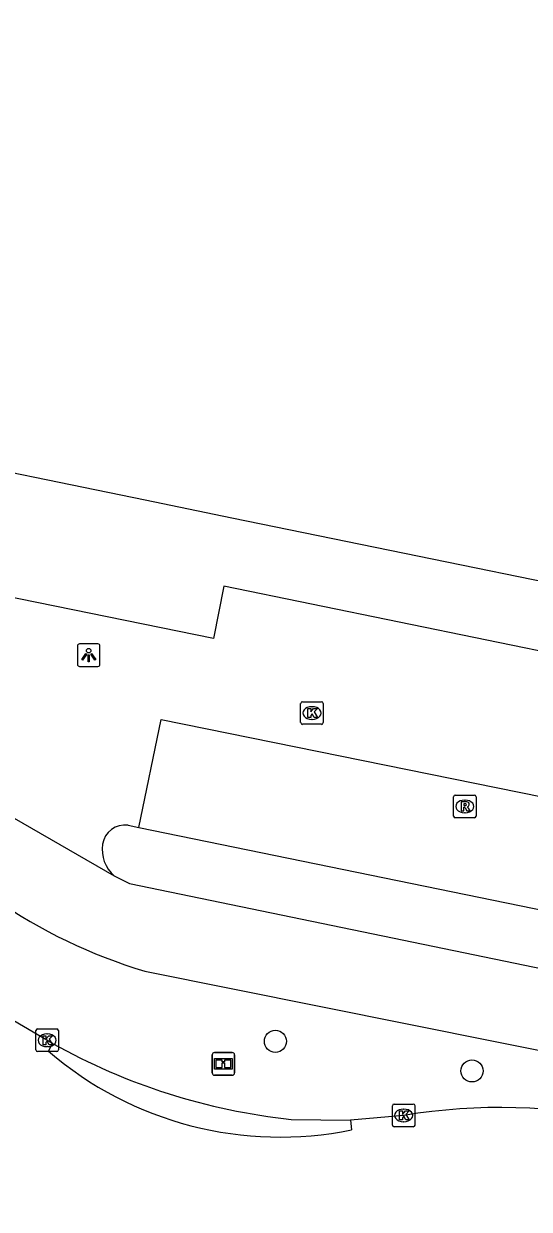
# Model space of a CAD drawing. Extents: x 157692 to 159670, y 381454 to 383289.
# Drawn here: x 158823.3 to 158845.7, y 382051.2 to 382103.7 of the extents above; entities that cross this region are included whole.
import ezdxf

# ---------------------------------------------------------------- set-up
doc = ezdxf.new("R2010")
doc.units = 0
for name, color, linetype in [('IMGEO_Boom', 7, 'Continuous'), ('IMGEO_Fietspad_gesloten', 7, 'Continuous'), ('IMGEO_Informatiebord', 7, 'Continuous'), ('IMGEO_Kolk', 7, 'Continuous'), ('IMGEO_Lichtpunt', 7, 'Continuous'), ('IMGEO_Pand', 7, 'Continuous'), ('IMGEO_Rijbaan_lokaal_open', 7, 'Continuous'), ('IMGEO_Rijbaan_regionaal_open', 7, 'Continuous'), ('IMGEO_Rioolput', 7, 'Continuous'), ('IMGEO_Voetpad_open', 7, 'Continuous')]:
    doc.layers.add(name, color=color, linetype=linetype)

msp = doc.modelspace()

# ---------------------------------------------------------------- linework, layer by layer
at = {"layer": 'IMGEO_Boom'}
for centre in [(158834.453, 382058.641), (158843.149, 382057.332)]:
    msp.add_circle(centre, 0.489, dxfattribs=at)
at = {"layer": 'IMGEO_Fietspad_gesloten'}
for points in [[(158827.317, 382065.961), (158827.996, 382065.622), (158852.2, 382060.628), (158869.292, 382057.258)], [(158828.673, 382061.745), (158867.678, 382053.918)]]:
    msp.add_lwpolyline(points, dxfattribs=at)
msp.add_arc((158835.371, 382084.172), 23.405, 235.2573, 253.3721, dxfattribs=at)
at = {"layer": 'IMGEO_Informatiebord'}
for p, q in [((158831.654, 382057.243), (158831.654, 382058.043)), ((158831.654, 382058.043), (158831.654, 382057.243)), ((158831.754, 382058.143), (158832.544, 382058.143)), ((158832.544, 382058.143), (158831.754, 382058.143)), ((158832.644, 382058.043), (158832.644, 382057.243)), ((158832.644, 382057.243), (158832.644, 382058.043)), ((158832.544, 382057.143), (158831.754, 382057.143)), ((158831.754, 382057.143), (158832.544, 382057.143))]:
    msp.add_line(p, q, dxfattribs=at)
for points in [[(158831.755, 382057.875), (158832.543, 382057.875), (158832.543, 382057.411), (158831.755, 382057.411), (158831.755, 382057.875)], [(158831.82, 382057.81), (158831.82, 382057.476), (158832.095, 382057.476), (158832.096, 382057.689), (158832.2, 382057.69), (158832.201, 382057.476), (158832.478, 382057.476), (158832.478, 382057.81), (158832.202, 382057.81), (158832.202, 382057.73), (158832.096, 382057.73), (158832.096, 382057.81), (158831.82, 382057.81)]]:
    msp.add_lwpolyline(points, dxfattribs=at)
for centre, start, end in [((158831.754, 382058.043), 90, 180), ((158831.754, 382058.043), 90, 180), ((158832.544, 382058.043), 0, 90), ((158832.544, 382058.043), 360, 90), ((158831.754, 382057.243), 180, 270), ((158831.754, 382057.243), 180, 270), ((158832.544, 382057.243), 270, 0), ((158832.544, 382057.243), 270, 0)]:
    msp.add_arc(centre, 0.1, start, end, dxfattribs=at)
at = {"layer": 'IMGEO_Kolk'}
for p, q in [((158835.569, 382072.738), (158835.569, 382073.59)), ((158835.644, 382073.664), (158836.496, 382073.664)), ((158836.057, 382073.444), (158836.082, 382073.444)), ((158836.57, 382073.59), (158836.57, 382072.738)), ((158836.08, 382072.884), (158836.055, 382072.884)), ((158836.496, 382072.664), (158835.644, 382072.664)), ((158823.851, 382058.262), (158823.851, 382059.114)), ((158823.926, 382059.188), (158824.778, 382059.188)), ((158824.852, 382059.114), (158824.852, 382058.262)), ((158824.339, 382058.968), (158824.364, 382058.968)), ((158824.778, 382058.188), (158823.926, 382058.188)), ((158824.362, 382058.408), (158824.337, 382058.408)), ((158839.627, 382054.936), (158839.627, 382055.788)), ((158839.702, 382055.862), (158840.554, 382055.862)), ((158840.115, 382055.642), (158840.14, 382055.642)), ((158840.628, 382055.788), (158840.628, 382054.936)), ((158840.138, 382055.082), (158840.113, 382055.082)), ((158840.554, 382054.862), (158839.702, 382054.862))]:
    msp.add_line(p, q, dxfattribs=at)
for points in [[(158835.569, 382072.738), (158835.569, 382073.59)], [(158835.644, 382073.664), (158836.496, 382073.664)], [(158835.89, 382073.364), (158836.013, 382073.364), (158836.013, 382073.213), (158836.143, 382073.364), (158836.307, 382073.364), (158836.161, 382073.213), (158836.314, 382072.964), (158836.162, 382072.964), (158836.077, 382073.128), (158836.013, 382073.061), (158836.013, 382072.964), (158835.89, 382072.964), (158835.89, 382073.364)], [(158836.57, 382073.59), (158836.57, 382072.738)], [(158836.496, 382072.664), (158835.644, 382072.664)], [(158823.851, 382058.262), (158823.851, 382059.114)], [(158823.926, 382059.188), (158824.778, 382059.188)], [(158824.852, 382059.114), (158824.852, 382058.262)], [(158824.172, 382058.888), (158824.295, 382058.888), (158824.295, 382058.737), (158824.425, 382058.888), (158824.589, 382058.888), (158824.443, 382058.737), (158824.596, 382058.488), (158824.444, 382058.488), (158824.359, 382058.652), (158824.295, 382058.585), (158824.295, 382058.488), (158824.172, 382058.488), (158824.172, 382058.888)], [(158824.778, 382058.188), (158823.926, 382058.188)], [(158839.627, 382054.936), (158839.627, 382055.788)], [(158839.702, 382055.862), (158840.554, 382055.862)], [(158839.948, 382055.562), (158840.071, 382055.562), (158840.071, 382055.411), (158840.201, 382055.562), (158840.365, 382055.562), (158840.219, 382055.411), (158840.372, 382055.162), (158840.22, 382055.162), (158840.135, 382055.326), (158840.071, 382055.259), (158840.071, 382055.162), (158839.948, 382055.162), (158839.948, 382055.562)], [(158840.628, 382055.788), (158840.628, 382054.936)], [(158840.554, 382054.862), (158839.702, 382054.862)]]:
    msp.add_lwpolyline(points, dxfattribs=at)
for centre, start, end in [((158835.646, 382073.588), 91.552, 178.448), ((158835.646, 382073.588), 91.552, 178.448), ((158836.494, 382073.588), 1.552, 88.448), ((158836.494, 382073.588), 1.552, 88.448), ((158835.646, 382072.74), 181.552, 268.448), ((158835.646, 382072.74), 181.552, 268.448), ((158836.494, 382072.74), 271.552, 358.448), ((158836.494, 382072.74), 271.552, 358.448), ((158823.928, 382059.112), 91.552, 178.448), ((158823.928, 382059.112), 91.552, 178.448), ((158824.776, 382059.112), 1.552, 88.448), ((158824.776, 382059.112), 1.552, 88.448), ((158823.928, 382058.264), 181.552, 268.448), ((158823.928, 382058.264), 181.552, 268.448), ((158824.776, 382058.264), 271.552, 358.448), ((158824.776, 382058.264), 271.552, 358.448), ((158839.704, 382055.786), 91.552, 178.448), ((158839.704, 382055.786), 91.552, 178.448), ((158840.552, 382055.786), 1.552, 88.448), ((158840.552, 382055.786), 1.552, 88.448), ((158839.704, 382054.938), 181.552, 268.448), ((158839.704, 382054.938), 181.552, 268.448), ((158840.552, 382054.938), 271.552, 358.448), ((158840.552, 382054.938), 271.552, 358.448)]:
    msp.add_arc(centre, 0.0765, start, end, dxfattribs=at)
for centre, major_axis, ratio, start_param, end_param in [((158836.056, 382073.164), (-0.387, 0.002), 0.722429, 4.712389, 7.853982), ((158836.081, 382073.164), (-0.39, 0.002), 0.717154, 1.570796, 4.712389), ((158824.338, 382058.688), (-0.387, 0.002), 0.722429, 4.712389, 7.853982), ((158824.363, 382058.688), (-0.39, 0.002), 0.717154, 1.570796, 4.712389), ((158840.114, 382055.362), (-0.387, 0.002), 0.722429, 4.712389, 7.853982), ((158840.139, 382055.362), (-0.39, 0.002), 0.717154, 1.570796, 4.712389)]:
    msp.add_ellipse(centre, major_axis=major_axis, ratio=ratio, start_param=start_param, end_param=end_param, dxfattribs=at)
at = {"layer": 'IMGEO_Lichtpunt'}
for p, q in [((158825.693, 382076.127), (158825.693, 382075.32)), ((158825.693, 382076.127), (158825.693, 382075.32)), ((158826.595, 382076.222), (158825.787, 382076.222)), ((158826.595, 382076.222), (158825.787, 382076.222)), ((158826.689, 382075.32), (158826.689, 382076.127)), ((158826.689, 382075.32), (158826.689, 382076.127)), ((158825.787, 382075.226), (158826.595, 382075.226)), ((158825.787, 382075.226), (158826.595, 382075.226))]:
    msp.add_line(p, q, dxfattribs=at)
for points in [[(158826.067, 382075.791), (158826.106, 382075.763), (158825.918, 382075.501), (158825.88, 382075.528), (158826.067, 382075.791)], [(158826.169, 382075.743), (158826.216, 382075.743), (158826.216, 382075.421), (158826.169, 382075.421), (158826.169, 382075.743)], [(158826.279, 382075.763), (158826.317, 382075.79), (158826.504, 382075.528), (158826.465, 382075.5), (158826.279, 382075.763)]]:
    msp.add_lwpolyline(points, dxfattribs=at)
msp.add_circle((158826.192, 382075.925), 0.0994, dxfattribs=at)
for centre, start, end in [((158825.787, 382076.127), 90, 180), ((158825.787, 382076.127), 90, 180), ((158826.595, 382076.127), 0, 90), ((158826.595, 382076.127), 0, 90), ((158825.787, 382075.32), 180, 270), ((158825.787, 382075.32), 180, 270), ((158826.595, 382075.32), 270, 0), ((158826.595, 382075.32), 270, 360)]:
    msp.add_arc(centre, 0.0946, start, end, dxfattribs=at)
at = {"layer": 'IMGEO_Pand'}
msp.add_lwpolyline([(158856.018, 382076.981), (158832.529, 382081.79), (158828.687, 382082.577), (158818.338, 382084.696), (158818.389, 382084.947), (158819.341, 382089.594), (158830.398, 382143.625), (158834.71, 382142.745), (158835.71, 382147.646), (158831.819, 382148.439), (158844.223, 382208.94)], dxfattribs=at)
at = {"layer": 'IMGEO_Rijbaan_lokaal_open'}
for points in [[(158828.413, 382068.102), (158829.393, 382072.876), (158854.168, 382067.855), (158855.441, 382074.005), (158832.164, 382078.78), (158831.712, 382076.46), (158814.541, 382079.95), (158814.452, 382079.413), (158811.515, 382080.009), (158811.125, 382080.406), (158785.901, 382085.615), (158779.094, 382087.008)], [(158816.815, 382072.002), (158827.317, 382065.961)], [(158827.936, 382068.2), (158828.413, 382068.102)]]:
    msp.add_lwpolyline(points, dxfattribs=at)
for centre, radius, start, end in [((158827.798, 382067.202), 1.008, 82.1589, 171.0124), ((158828.328, 382067.126), 1.542, 171.3148, 229.059)]:
    msp.add_arc(centre, radius, start, end, dxfattribs=at)
at = {"layer": 'IMGEO_Rijbaan_regionaal_open'}
for points in [[(158824.591, 382058.549), (158820.295, 382061.046)], [(158824.417, 382058.203), (158824.591, 382058.549)], [(158835.151, 382055.19), (158837.78, 382055.151)], [(158840.128, 382055.362), (158837.78, 382055.151)], [(158837.78, 382055.151), (158837.824, 382054.727)]]:
    msp.add_lwpolyline(points, dxfattribs=at)
for centre, radius, start, end in [((158838.049, 382082.578), 27.541, 240.7488, 263.9608), ((158834.655, 382070.097), 15.693, 229.2794, 281.6508), ((158844.396, 382029.601), 26.112, 55.8509, 99.4078)]:
    msp.add_arc(centre, radius, start, end, dxfattribs=at)
at = {"layer": 'IMGEO_Rioolput'}
for p, q in [((158842.332, 382068.605), (158842.332, 382069.457)), ((158842.407, 382069.531), (158843.259, 382069.531)), ((158842.82, 382069.311), (158842.845, 382069.311)), ((158843.333, 382069.457), (158843.333, 382068.605)), ((158843.259, 382068.531), (158842.407, 382068.531)), ((158842.843, 382068.751), (158842.818, 382068.751))]:
    msp.add_line(p, q, dxfattribs=at)
for points in [[(158842.332, 382068.605), (158842.332, 382069.457)], [(158842.407, 382069.531), (158843.259, 382069.531)], [(158842.921, 382069.229), (158842.669, 382069.231), (158842.669, 382068.831)], [(158842.847, 382069.15), (158842.793, 382069.15), (158842.793, 382069.069)], [(158842.793, 382069.069), (158842.845, 382069.069)], [(158843.333, 382069.457), (158843.333, 382068.605)], [(158843.259, 382068.531), (158842.407, 382068.531)], [(158842.669, 382068.831), (158842.793, 382068.831), (158842.793, 382068.993), (158842.804, 382068.993)], [(158842.851, 382068.964), (158842.922, 382068.831), (158843.062, 382068.831), (158842.997, 382068.957)]]:
    msp.add_lwpolyline(points, dxfattribs=at)
for centre, radius, start, end in [((158842.409, 382069.455), 0.0765, 91.552, 178.448), ((158842.409, 382069.455), 0.0765, 91.552, 178.448), ((158842.829, 382069.258), 0.19, 274.7715, 282.9687), ((158842.853, 382069.054), 0.0964, 77.0061, 93.1865), ((158842.867, 382069.111), 0.0378, 276.6634, 79.6772), ((158842.92, 382069.119), 0.109, 350.3612, 89.416), ((158842.918, 382069.119), 0.112, 277.5842, 350.9817), ((158843.257, 382069.455), 0.0765, 1.552, 88.448), ((158843.257, 382069.455), 0.0765, 1.552, 88.448), ((158842.409, 382068.607), 0.0765, 181.552, 268.448), ((158842.409, 382068.607), 0.0765, 181.552, 268.448), ((158842.803, 382068.94), 0.0533, 26.0293, 88.6989), ((158842.902, 382068.904), 0.108, 29.5134, 73.7905), ((158843.257, 382068.607), 0.0765, 271.552, 358.448), ((158843.257, 382068.607), 0.0765, 271.552, 358.448)]:
    msp.add_arc(centre, radius, start, end, dxfattribs=at)
for centre, major_axis, ratio, start_param, end_param in [((158842.819, 382069.031), (-0.387, 0.002), 0.722429, 4.712389, 7.853982), ((158842.844, 382069.031), (-0.39, 0.002), 0.717154, 1.570796, 4.712389)]:
    msp.add_ellipse(centre, major_axis=major_axis, ratio=ratio, start_param=start_param, end_param=end_param, dxfattribs=at)
at = {"layer": 'IMGEO_Voetpad_open'}
msp.add_lwpolyline([(158828.413, 382068.102), (158852.516, 382063.165), (158853.149, 382062.932), (158854.401, 382062.47), (158869.56, 382059.457)], dxfattribs=at)

doc.saveas('drawing.dxf')
